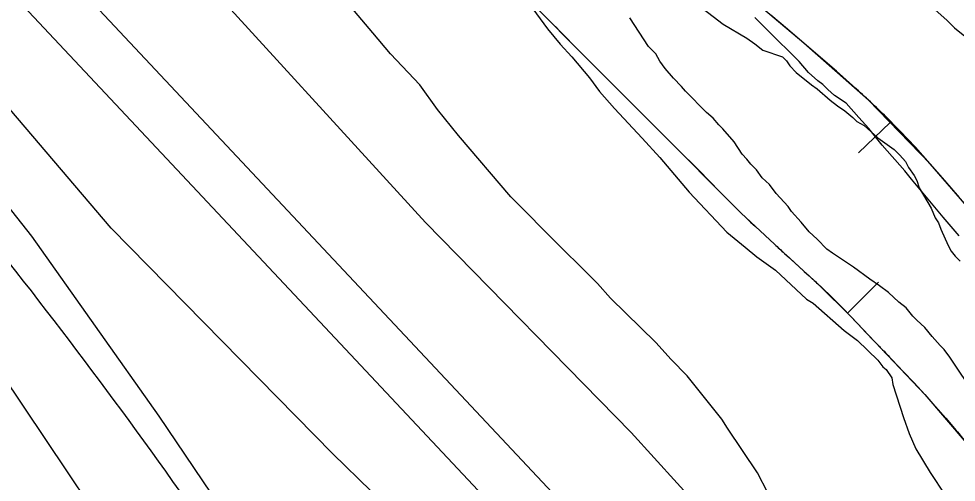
# Model space of a CAD drawing. Extents: x 3146026 to 3183936, y 897894 to 923344.
# Drawn here: x 3169224 to 3169758, y 908483 to 908746 of the extents above; entities that cross this region are included whole.
import ezdxf

# ---------------------------------------------------------------- set-up
doc = ezdxf.new("R2010")
doc.units = 0
for name, color, linetype in [('V-BORW-LINE', 7, 'Continuous'), ('V-LEVE-TOET', 7, 'Continuous'), ('V-ROAD-CNTR', 7, 'Continuous'), ('V-SITE-VEGE', 7, 'Continuous'), ('V-SURV-LINE', 7, 'Continuous'), ('V-TOPO-SHOR', 7, 'Continuous')]:
    doc.layers.add(name, color=color, linetype=linetype)

msp = doc.modelspace()

# ---------------------------------------------------------------- linework, layer by layer
at = {"layer": 'V-BORW-LINE'}
for p, q in [((3169661.37, 908740.57), (3169652.03, 908748.52)), ((3169670.7, 908732.6), (3169661.37, 908740.57)), ((3169679.98, 908724.58), (3169670.7, 908732.6)), ((3169689.25, 908716.53), (3169679.98, 908724.58)), ((3169550.19, 908720.73), (3169562.3, 908708.59)), ((3169698.43, 908708.39), (3169689.25, 908716.53)), ((3169562.3, 908708.59), (3169574.45, 908696.48)), ((3169574.45, 908696.48), (3169586.6, 908684.38)), ((3169719.91, 908687.43), (3169701.95, 908670.03)), ((3169725.63, 908682.49), (3169716.72, 908691.47)), ((3169586.6, 908684.38), (3169598.74, 908672.26)), ((3169734.23, 908673.22), (3169725.63, 908682.49)), ((3169598.74, 908672.26), (3169610.86, 908660.13)), ((3169742.73, 908663.87), (3169734.23, 908673.22)), ((3169751.05, 908654.31), (3169742.73, 908663.87)), ((3169610.86, 908660.13), (3169622.95, 908647.95)), ((3169759.31, 908644.72), (3169751.05, 908654.31)), ((3169622.95, 908647.95), (3169634.98, 908635.73)), ((3169634.98, 908635.73), (3169637.71, 908633.19)), ((3169637.71, 908633.19), (3169640.45, 908630.65)), ((3169640.45, 908630.65), (3169643.18, 908628.11)), ((3169643.18, 908628.11), (3169645.92, 908625.58)), ((3169645.92, 908625.58), (3169648.66, 908623.04)), ((3169648.66, 908623.04), (3169651.4, 908620.51)), ((3169651.4, 908620.51), (3169654.14, 908617.98)), ((3169659.69, 908612.86), (3169662.51, 908610.28)), ((3169662.51, 908610.28), (3169665.33, 908607.71)), ((3169665.33, 908607.71), (3169668.16, 908605.14)), ((3169668.16, 908605.14), (3169670.98, 908602.57)), ((3169670.98, 908602.57), (3169673.8, 908599.99)), ((3169673.8, 908599.99), (3169676.62, 908597.41)), ((3169695.68, 908578.7), (3169713.29, 908596.45)), ((3169684.02, 908590.48), (3169688.53, 908586.05)), ((3169688.53, 908586.05), (3169692.96, 908581.55)), ((3169692.96, 908581.55), (3169697.38, 908577.02)), ((3169697.38, 908577.02), (3169701.75, 908572.45)), ((3169701.75, 908572.45), (3169706.12, 908567.87)), ((3169706.12, 908567.87), (3169710.48, 908563.29)), ((3169721.07, 908552.17), (3169727.31, 908545.65)), ((3169727.31, 908545.65), (3169733.5, 908539.08)), ((3169733.5, 908539.08), (3169739.66, 908532.47)), ((3169739.66, 908532.47), (3169745.7, 908525.73)), ((3169745.7, 908525.73), (3169751.69, 908518.95)), ((3169751.69, 908518.95), (3169757.53, 908512.01))]:
    msp.add_line(p, q, dxfattribs=at)
for points in [[(3169484.96, 908787.06), (3169538.12, 908732.92)], [(3169670.7, 908732.6), (3169633.28, 908764.32)], [(3169538.12, 908732.92), (3169586.6, 908684.38)], [(3169707.56, 908700.17), (3169670.7, 908732.6)], [(3169742.73, 908663.87), (3169707.56, 908700.17)], [(3169586.6, 908684.38), (3169634.98, 908635.73)], [(3169775.87, 908625.54), (3169742.73, 908663.87)], [(3169634.98, 908635.73), (3169645.92, 908625.58)], [(3169645.92, 908625.58), (3169656.88, 908615.45)], [(3169656.88, 908615.45), (3169668.16, 908605.14)], [(3169668.16, 908605.14), (3169679.43, 908594.82)], [(3169679.43, 908594.82), (3169697.38, 908577.02)], [(3169697.38, 908577.02), (3169714.84, 908558.7)], [(3169714.84, 908558.7), (3169739.66, 908532.47)], [(3169739.66, 908532.47), (3169763.23, 908504.96)]]:
    msp.add_lwpolyline(points, dxfattribs=at)
for points in [[(3169524.81, 908746.44), (3169538.12, 908732.92), (3169550.19, 908720.73)], [(3169716.72, 908691.47), (3169707.56, 908700.17), (3169698.43, 908708.39)], [(3169654.14, 908617.98), (3169656.88, 908615.45), (3169659.69, 908612.86)], [(3169676.62, 908597.41), (3169679.43, 908594.82), (3169684.02, 908590.48)], [(3169710.48, 908563.29), (3169714.84, 908558.7), (3169721.07, 908552.17)], [(3169757.53, 908512.01), (3169763.23, 908504.96), (3169767.91, 908498.61)]]:
    msp.add_spline(points, degree=3, dxfattribs=at)
at = {"layer": 'V-LEVE-TOET'}
for points in [[(3169621.66, 908136.49), (3169558.95, 908199.9), (3169552.65, 908215.9), (3169551.33, 908230.28), (3169549.7, 908260.22), (3169543.51, 908294.38), (3169532.74, 908331.16), (3169522.89, 908353.97), (3169508.86, 908380.39), (3169490.64, 908405.64), (3169468.64, 908431.91), (3169449, 908453.97), (3169424.39, 908477.46), (3169402.55, 908498.73), (3169276.34, 908627.16), (3169124.86, 908805.02), (3168956.95, 908971), (3168788.75, 909158.14), (3168631.44, 909328.45), (3168519.13, 909445.02)], [(3168708.7, 909439.58), (3168803.93, 909338.06), (3168940.41, 909190.22), (3169052.11, 909072.45), (3169208.25, 908906.54), (3169316.12, 908782.8), (3169455.37, 908630.35), (3169572.45, 908510.76), (3169637.91, 908438.75), (3169656.72, 908412.7), (3169665.6, 908393.49), (3169672.24, 908367.31), (3169673.91, 908344.55), (3169679.83, 908297.62), (3169681.34, 908282.24), (3169687.42, 908263.05), (3169695.12, 908247.84), (3169711.97, 908227.79), (3169729.44, 908210.13), (3169781.28, 908165.14), (3169947.64, 908007.95)]]:
    msp.add_lwpolyline(points, dxfattribs=at)
at = {"layer": 'V-ROAD-CNTR'}
msp.add_arc((3166713.46, 906635.23), 3188.08, 34.78132, 42.96418, dxfattribs=at)
at = {"layer": 'V-SITE-VEGE'}
for points in [[(3169510.1, 908760.88), (3169524.85, 908740.65), (3169532, 908731.98)], [(3169656.19, 908465.03), (3169644.28, 908487.78), (3169627.29, 908513.34), (3169624.08, 908518.45), (3169604.31, 908543.09), (3169595.11, 908552.4), (3169586.37, 908562.17), (3169560.58, 908587.31), (3169553.23, 908595.68), (3169545.86, 908603.13), (3169531.59, 908617.1), (3169503.97, 908645.02), (3169474.07, 908679.91), (3169462.12, 908694.79), (3169452.02, 908708.73), (3169435.45, 908726.41), (3169425.33, 908738.5), (3169410.62, 908755.72)], [(3169745.55, 908751.42), (3169752.24, 908745.62)], [(3169759.23, 908622.79), (3169750.17, 908633.4), (3169732.06, 908655.08), (3169728.26, 908659.9), (3169715.39, 908674.36), (3169707.77, 908684), (3169702.04, 908690.26), (3169694.89, 908698.46), (3169688.2, 908702.81), (3169684.39, 908706.19), (3169681.52, 908709.08), (3169678.65, 908711.02), (3169673.41, 908715.84), (3169668.17, 908722.11), (3169663.4, 908726.93), (3169654.81, 908735.13), (3169642.88, 908747.19)], [(3169752.24, 908745.62), (3169756.53, 908741.28), (3169778.02, 908723.9)], [(3169532, 908731.98), (3169538.67, 908724.75), (3169548.68, 908712.7), (3169554.39, 908705), (3169562.97, 908695.36), (3169578.71, 908678.48), (3169588.72, 908667.39), (3169605.4, 908647.63), (3169626.85, 908624.97), (3169637.36, 908616.28), (3169644.04, 908610.96), (3169654.55, 908603.23), (3169672.21, 908586.82), (3169676.03, 908584.4), (3169693.69, 908568.96), (3169701.34, 908563.16), (3169712.78, 908552.06), (3169715.64, 908548.21), (3169717.55, 908546.76), (3169720.88, 908541.94), (3169721.34, 908538.1), (3169727.47, 908519.37), (3169730.78, 908510.23), (3169734.57, 908501.58), (3169742.65, 908488.1), (3169751.21, 908475.1)]]:
    msp.add_lwpolyline(points, dxfattribs=at)
at = {"layer": 'V-SURV-LINE'}
for points in [[(3168587.95, 909477.5), (3169571.05, 908430.13)], [(3169549.16, 908409.62), (3168566.06, 909456.99)]]:
    msp.add_lwpolyline(points, dxfattribs=at)
at = {"layer": 'V-TOPO-SHOR'}
for points in [[(3167210.82, 910822.11), (3167517.79, 910465.27), (3167837.97, 910124.29), (3168224.61, 909716.75), (3168612.82, 909304.05), (3169010.07, 908878.33), (3169146, 908729.79), (3169231.01, 908622.67), (3169303.35, 908520.14), (3169397.74, 908380.37), (3169498.89, 908238.72), (3169576.44, 908139.47), (3169691.9, 908023.02), (3169813.44, 907910.67), (3170173.24, 907552.45), (3170363.47, 907360.7), (3170412.6, 907315.92), (3170466.21, 907247.14), (3170524.16, 907180.81), (3170574.39, 907145.38)], [(3169924.78, 907727), (3169902.37, 907740), (3169778.26, 907858.08), (3169645.25, 907991.9), (3169538.57, 908104.34), (3169484.33, 908165.76), (3169438.15, 908218.69), (3169301.58, 908413.63), (3169213.99, 908544.19), (3169166.01, 908607.51), (3169121, 908665.59), (3169072.8, 908720.64), (3168900.81, 908906.17), (3168830.42, 908982.49), (3168639.26, 909186.11), (3168479.19, 909352.71), (3168290.15, 909558.34), (3168180.29, 909667.76), (3168153.06, 909694.34), (3167850.46, 910026.04)], [(3169610.12, 908754.6), (3169624.87, 908743.41), (3169638.25, 908735.47), (3169642.86, 908732.2), (3169647.47, 908728.47), (3169658.56, 908724.71)], [(3169635.57, 908669.29), (3169630.98, 908676.26), (3169624.54, 908683.7), (3169622.24, 908686.03), (3169619.02, 908689.75), (3169615.33, 908693.01), (3169603.36, 908705.11), (3169601.07, 908707.9), (3169596.46, 908712.56), (3169591.86, 908718.14), (3169588.65, 908722.32), (3169586.36, 908726.5), (3169582.21, 908730.69), (3169571.66, 908746.95)], [(3169658.56, 908724.71), (3169660.86, 908722.38), (3169662.7, 908719.59), (3169666.38, 908715.87), (3169675.14, 908708.88), (3169678.36, 908706.55), (3169685.73, 908700.02), (3169689.88, 908696.76), (3169694.03, 908693.96), (3169698.64, 908690.23), (3169700.94, 908687.9), (3169705.09, 908685.57), (3169712.92, 908678.58), (3169722.15, 908672.05), (3169725.37, 908668.79), (3169728.59, 908665.07), (3169730.42, 908661.82), (3169733.64, 908657.17), (3169735.01, 908654.39), (3169736.37, 908650.21), (3169743.25, 908638.6), (3169745.54, 908633.03), (3169747.37, 908630.25), (3169748.74, 908626.54), (3169752.86, 908617.25), (3169754.69, 908614), (3169756.99, 908611.21), (3169759.75, 908608.42)], [(3169768.58, 908531.99), (3169753.89, 908553.83), (3169750.67, 908558.02), (3169748.37, 908560.34), (3169743.77, 908565.46), (3169739.63, 908570.57), (3169735.03, 908574.77), (3169732.73, 908577.09), (3169729.05, 908581.74), (3169724.9, 908585.01), (3169718.91, 908590.59), (3169713.84, 908594.33), (3169708.31, 908598.06), (3169699.09, 908605.05), (3169687.1, 908612.99), (3169683.87, 908615.32), (3169678.35, 908620.91), (3169673.74, 908625.1), (3169669.15, 908630.68), (3169663.62, 908636.73), (3169661.79, 908639.52), (3169654.89, 908646.96), (3169651.21, 908652.07), (3169647.06, 908655.8), (3169643.85, 908660.45), (3169640.63, 908663.71), (3169638.33, 908666.5), (3169635.57, 908669.29)]]:
    msp.add_lwpolyline(points, dxfattribs=at)

doc.saveas('drawing.dxf')
